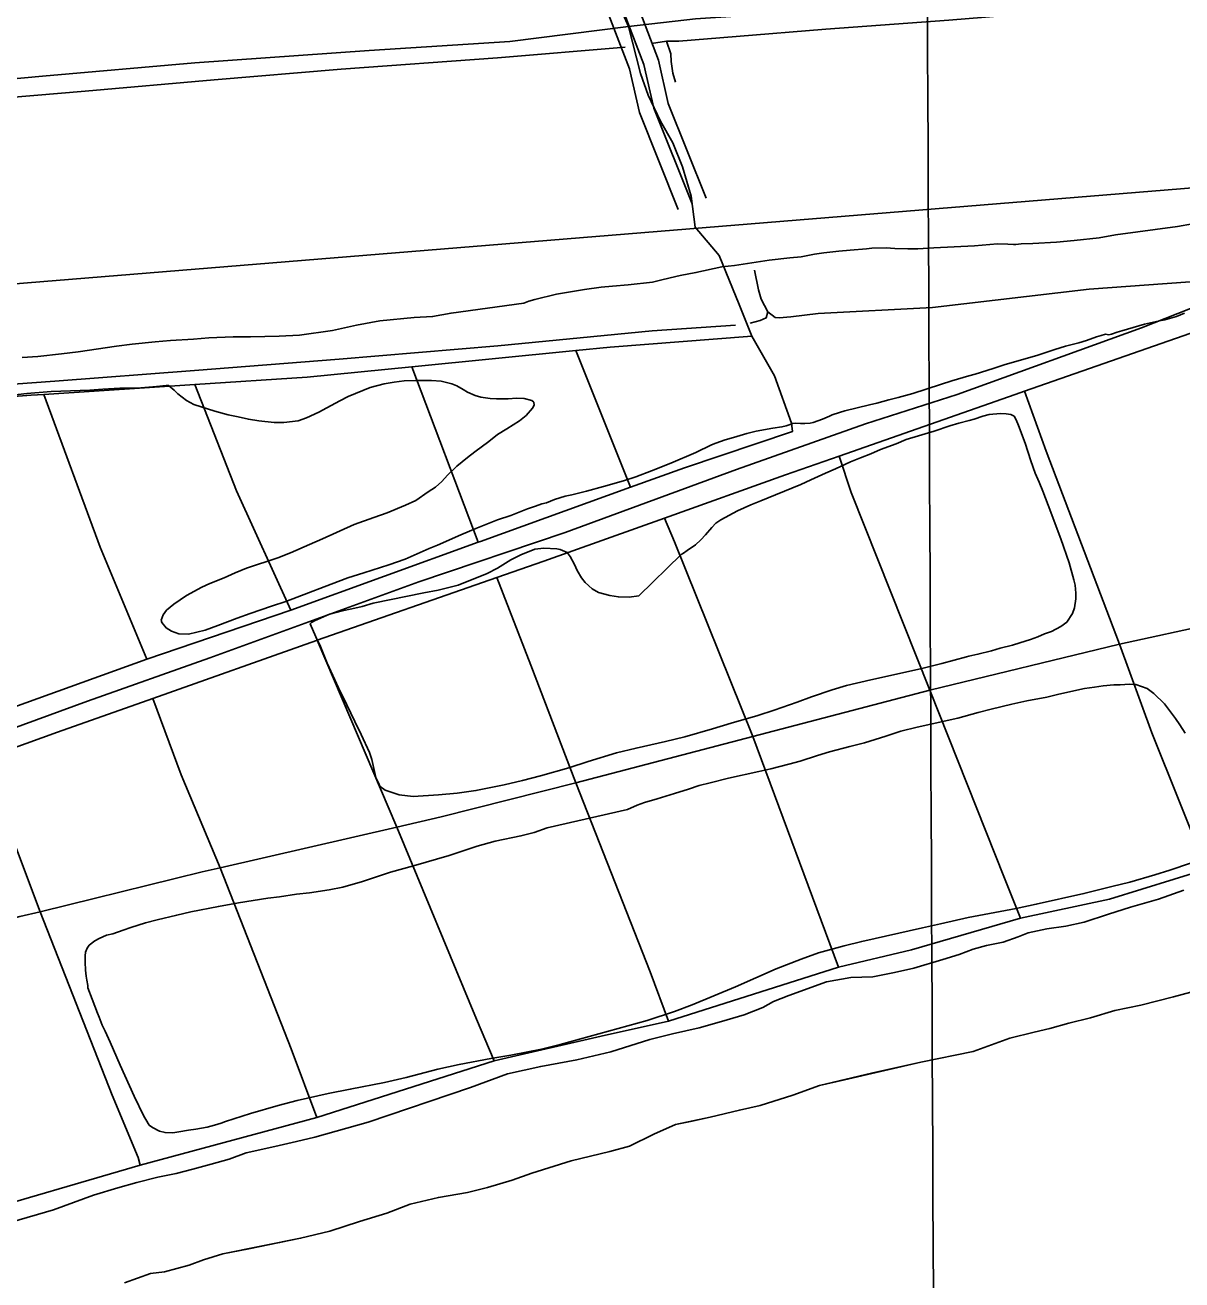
# Model space of a CAD drawing. Extents: x 3424494 to 3462436, y 522220 to 547718.
# Drawn here: x 3448824 to 3449970, y 529943 to 531186 of the extents above; entities that cross this region are included whole.
import ezdxf

# ---------------------------------------------------------------- set-up
doc = ezdxf.new("R2010")
doc.units = 0
for name, color, linetype in [('V-DTCH-CNTR', 7, 'Continuous'), ('V-GRID-MAJR', 7, 'Continuous'), ('V-ROAD-CNTR', 7, 'Continuous'), ('V-SITE-VEGE', 7, 'Continuous'), ('V-TOPO-SHOR', 7, 'Continuous')]:
    doc.layers.add(name, color=color, linetype=linetype)

msp = doc.modelspace()

# ---------------------------------------------------------------- linework, layer by layer
at = {"layer": 'V-DTCH-CNTR'}
for p, q in [((3449369.8, 530863.2), (3449423.9, 530727.9)), ((3449207.4, 530847.1), (3449273, 530673.4)), ((3449545.1, 530481.1), (3449629.9, 530252.6))]:
    msp.add_line(p, q, dxfattribs=at)
for points in [[(3449959.5, 531233.4), (3449747.8, 531209), (3449488.4, 531192), (3449421.8, 531184.4), (3449304.5, 531169.5), (3449165.1, 531160.4), (3448992.4, 531148.2), (3448841.2, 531135.1), (3448658.7, 531118.1), (3448497.1, 531106.4), (3448310.4, 531088.1), (3448131.5, 531075.9), (3448001.1, 531061.9)], [(3449413, 531204.5), (3449421.8, 531184.4), (3449433.8, 531137.8), (3449441.4, 531116.3), (3449453.7, 531090.5), (3449465.9, 531068.9)], [(3449465.9, 531068.9), (3449475.4, 531045.3), (3449484.1, 531016.1), (3449488.1, 530985.5)], [(3449544.3, 530877.4), (3449531.7, 530908.9), (3449511.7, 530957.4), (3449488.1, 530985.5)], [(3450274.1, 530658.6), (3450199.5, 530851.8), (3450168.8, 530927.1), (3450014.2, 530892.9), (3449814.2, 530823.1), (3449805.1, 530819.9), (3449630.8, 530758.7), (3449577.5, 530740.1), (3449457.7, 530697.4), (3449338, 530654.8), (3449291.4, 530638.6), (3449113.5, 530576.4), (3449112.7, 530576.1), (3448950.5, 530518.6), (3448856.3, 530485.2), (3448781.8, 530458.5), (3448608, 530396.2), (3448592.8, 530390.7), (3448419.4, 530326.5), (3448411.2, 530323.4), (3448261, 530256.9)], [(3448096.2, 530751.2), (3448229.8, 530767), (3448285.6, 530773.7), (3448373.1, 530781.6), (3448520.5, 530794.9), (3448544.9, 530797.1), (3448683.5, 530807.8), (3448830.1, 530819.1), (3448842.8, 530819.9), (3448992.2, 530829.6), (3449103.5, 530836.9), (3449207.4, 530847.1), (3449369.8, 530863.2), (3449403.7, 530866.6), (3449544.3, 530877.4)], [(3449544.3, 530877.4), (3449566.7, 530838.3), (3449583.5, 530791.4)], [(3448992.2, 530829.6), (3449033.6, 530724.4), (3449087.4, 530606.1)], [(3449994.6, 530349.5), (3449940.6, 530484.6), (3449908.6, 530572.4), (3449835.8, 530763.5), (3449814.2, 530823.1)], [(3448842.8, 530819.9), (3448898.6, 530668.6), (3448944.6, 530557.5)], [(3448245.5, 530302.9), (3448404.8, 530359.1), (3448525.8, 530406.8), (3448658.9, 530456.8), (3448804.7, 530507.1), (3448944.6, 530557.5), (3449087.4, 530606.1), (3449273, 530673.4), (3449275.3, 530674.2), (3449423.9, 530727.9), (3449477.3, 530747.2), (3449584.5, 530783.2), (3449583.5, 530791.4)], [(3449720.5, 530526.8), (3449642.7, 530722.7), (3449630.8, 530758.7)], [(3449545.1, 530481.1), (3449467.6, 530673.8), (3449457.7, 530697.4)], [(3449369.9, 530435), (3449325.1, 530551.6), (3449291.4, 530638.6)], [(3449545.1, 530481.1), (3449720.5, 530526.8), (3449908.6, 530572.4), (3450096.6, 530613.3)], [(3449192.3, 530391.3), (3449138.2, 530518.3), (3449113.5, 530576.4)], [(3449720.5, 530526.8), (3449794.4, 530340.8), (3449810.5, 530301)], [(3449017.5, 530351), (3448978.7, 530443.2), (3448950.5, 530518.6)], [(3448289.9, 530151.9), (3448441.9, 530201.9), (3448464, 530207.9), (3448615.9, 530249.7), (3448662.1, 530261.7), (3448819, 530302.7), (3448838.9, 530307.5), (3448999.5, 530346.9), (3449017.5, 530351), (3449192.3, 530391.3), (3449236.4, 530401.5), (3449369.9, 530435), (3449545.1, 530481.1)], [(3448781.8, 530458.5), (3448838.9, 530307.5), (3448910.5, 530125.9), (3448936.2, 530064)], [(3449369.9, 530435), (3449443.5, 530247.8), (3449461.5, 530199)], [(3449192.3, 530391.3), (3449271.4, 530201), (3449289, 530159.6)], [(3448938, 530056.5), (3449113.2, 530103.6), (3449289, 530159.6), (3449395, 530184.1), (3449461.5, 530199), (3449629.9, 530252.6), (3449702.4, 530269.7), (3449810.5, 530301), (3449898.6, 530319.8), (3449994.6, 530349.5)], [(3449017.5, 530351), (3449087.6, 530171.7), (3449113.2, 530103.6)], [(3448374.1, 529897.5), (3448481.9, 529925.9), (3448566.3, 529949.4), (3448763.6, 530005.6), (3448938, 530056.5), (3448936.2, 530064)]]:
    msp.add_lwpolyline(points, dxfattribs=at)
at = {"layer": 'V-GRID-MAJR'}
msp.add_spline([(3449734.4, 527705.5), (3449706.2, 533763.4), (3449677.9, 539824.3), (3449649.7, 545888.3)], degree=3, dxfattribs=at)
at = {"layer": 'V-ROAD-CNTR'}
for points in [[(3448214.4, 534098.7), (3448695.9, 532929.3), (3449089.4, 531986.2), (3449405.9, 531229), (3449437.2, 531146.5), (3449447, 531103.5), (3449485, 531008.6)], [(3449251.4, 531637.4), (3449419.8, 531234.5), (3449451.6, 531150.9), (3449461.4, 531108), (3449498.9, 531014.2)], [(3449223.8, 531625.9), (3449391.9, 531223.4), (3449422.8, 531142.2), (3449432.7, 531099), (3449471, 531003.1)], [(3450215.9, 531043.6), (3448441.4, 530899.1), (3447914.2, 530855.5)]]:
    msp.add_lwpolyline(points, dxfattribs=at)
at = {"layer": 'V-SITE-VEGE'}
for points in [[(3448821.1, 530856.3), (3448836.8, 530857.4), (3448860.2, 530859.9), (3448876.6, 530862.1), (3448914.5, 530867.5), (3448930.2, 530869.6), (3448953, 530872.1), (3448968.1, 530873.2), (3448990.9, 530874.5), (3449006, 530875.8), (3449030.4, 530876.8), (3449047.4, 530876.9), (3449075.8, 530877.4), (3449096, 530878.5), (3449128.8, 530883.2), (3449152.6, 530888.5), (3449175.6, 530892.7), (3449209.6, 530895.9), (3449227.8, 530897), (3449246.2, 530900.5), (3449318.3, 530910.4), (3449323.1, 530912.3), (3449329.1, 530913.9), (3449350.7, 530919), (3449378.5, 530923.8), (3449394.8, 530926.1), (3449406, 530927.2), (3449421.7, 530928.5), (3449445.6, 530931.2), (3449454.9, 530933.2), (3449468.8, 530936.6), (3449473.3, 530937.8), (3449488.7, 530940.6), (3449514.4, 530946.1), (3449527, 530947.5), (3449561.2, 530952.7), (3449581.7, 530955.2), (3449592.9, 530956), (3449606.4, 530958.7), (3449615.5, 530960.1), (3449630.4, 530961.8), (3449641.6, 530962.6), (3449657.7, 530963.9), (3449662.9, 530964.7), (3449677.2, 530964.9), (3449685.7, 530964.4), (3449698.7, 530964.1), (3449708.6, 530964.2), (3449724.4, 530965.1), (3449764.7, 530967), (3449787.7, 530969.1), (3449797.8, 530968.8), (3449803.4, 530968.4), (3449805.7, 530968.3), (3449810.9, 530968.9), (3449822.5, 530969.2), (3449846.1, 530970.7), (3449863.5, 530972.2), (3449888.3, 530975), (3449904.5, 530977.8), (3449966, 530986.3), (3449980.9, 530988.7)], [(3449972.9, 530900.2), (3449965, 530897), (3449953.2, 530893.6), (3449948, 530892.6), (3449933.3, 530889.4), (3449910.7, 530883), (3449906.1, 530881.6), (3449900.5, 530879.6), (3449897.8, 530879), (3449894.5, 530879.6), (3449890.3, 530878.2), (3449885.6, 530876.8), (3449875.6, 530873.4), (3449868.1, 530870.9), (3449854.9, 530867.5), (3449844.3, 530864.5), (3449826.6, 530858.5), (3449795.3, 530849.5), (3449783.3, 530845.4), (3449765.4, 530840), (3449759.2, 530838.4), (3449742.4, 530833.2), (3449731, 530829.8), (3449703.8, 530820.7), (3449689.1, 530816.7), (3449680, 530814.5), (3449667.9, 530811.1), (3449660.7, 530809.5), (3449636.2, 530803.7), (3449631, 530802.1), (3449623.6, 530799.5), (3449621.1, 530798.3), (3449614, 530795.4), (3449604.9, 530792), (3449602, 530791.4), (3449596.6, 530791), (3449592.2, 530791.1), (3449587.1, 530791.5), (3449584.6, 530791.1), (3449582.1, 530789.9), (3449578.1, 530788.7), (3449574, 530787.7), (3449565.1, 530786.4), (3449548.3, 530783.4), (3449539.2, 530781.2), (3449526.1, 530777.2), (3449517.8, 530774.8), (3449508.5, 530771.6), (3449504.3, 530769.9), (3449488.7, 530762.4), (3449463.8, 530751.7), (3449444.7, 530744), (3449429.1, 530738.1), (3449417.1, 530734.1), (3449397.2, 530728.5), (3449380.4, 530723.9), (3449365.7, 530720.3), (3449359.2, 530719.1), (3449348.5, 530715.7), (3449340.8, 530712.4), (3449336.2, 530711.4), (3449329.8, 530709.2), (3449321.9, 530706.4), (3449305.3, 530699.9), (3449292.2, 530695.5), (3449270.8, 530687.2), (3449255.7, 530680.9), (3449232.6, 530670.6), (3449224.3, 530667.1), (3449200.6, 530656.8), (3449184.4, 530651.1), (3449159.7, 530643.1), (3449144, 530638.1), (3449120.3, 530629.4), (3449104.9, 530623.3), (3449082.3, 530614.6), (3449068.2, 530610), (3449047.2, 530602.9), (3449034.2, 530598.3), (3449015, 530590.8), (3449002.4, 530586.4), (3448986, 530582.4), (3448976.3, 530582.7), (3448969.1, 530585.2), (3448963.7, 530588.6), (3448959.4, 530593.8), (3448958.8, 530596.3), (3448960.9, 530601.6), (3448964.3, 530606), (3448971.4, 530612.1), (3448983.9, 530620.7), (3448999.3, 530629), (3449007.1, 530632.5), (3449021.3, 530638.1), (3449032.1, 530643), (3449043.3, 530647.7), (3449074.4, 530658.1), (3449087.1, 530662.8), (3449105.8, 530671.1)], [(3449105.8, 530671.1), (3449118.9, 530676.8), (3449150.2, 530691), (3449169.5, 530698), (3449182.8, 530702.7), (3449201.1, 530710), (3449211.1, 530714.8), (3449223.6, 530723.2), (3449230.6, 530728.1), (3449236.9, 530733.6), (3449242.7, 530739.8), (3449251.9, 530748.8), (3449262.3, 530757.4), (3449269.8, 530763.1), (3449283.6, 530773.2), (3449292.3, 530780.1), (3449301.5, 530785.8), (3449313.8, 530793.8), (3449320.6, 530799.1), (3449326.7, 530806.1), (3449328.6, 530809.2), (3449328.2, 530812.1), (3449326, 530813.7), (3449318.7, 530815.7), (3449311.1, 530816.2), (3449302.8, 530815.6), (3449291.2, 530815.5), (3449285, 530815.8), (3449275.7, 530817.1), (3449270.1, 530818.8), (3449262.3, 530822.2), (3449258.2, 530824.7), (3449252, 530828.3), (3449246.9, 530830.4), (3449236.3, 530833), (3449226.6, 530833.5), (3449210.9, 530833.6), (3449199.7, 530833.3), (3449189.8, 530832.1), (3449179.8, 530830.2), (3449166.1, 530826.6), (3449144.3, 530817.9), (3449135.8, 530813.6), (3449122.9, 530806.7), (3449115.2, 530802.4), (3449103, 530796.7), (3449094.5, 530793.7), (3449080.6, 530791.9), (3449070.7, 530792.2), (3449055.8, 530793.6), (3449045.4, 530795.2), (3449035.3, 530797.5), (3449025.4, 530799.7), (3449012, 530803.3), (3448991.2, 530809.9), (3448983.9, 530813.7), (3448975.3, 530820.4), (3448971.8, 530824.2), (3448966.3, 530828.6), (3448963.8, 530828.6), (3448954.3, 530827.8), (3448946.8, 530827.1), (3448938.8, 530826.5), (3448926.7, 530826), (3448917.8, 530825.9), (3448901.1, 530825), (3448888.2, 530824.1), (3448850, 530822.6), (3448825.9, 530820.7), (3448767.9, 530814)], [(3449800.7, 530799.8), (3449804, 530798.3), (3449806, 530794.7), (3449808.4, 530789.1), (3449815.1, 530771.5), (3449820.5, 530754.1), (3449825, 530742), (3449829, 530733.1), (3449832.5, 530724), (3449837.9, 530710.2), (3449850.3, 530676.8), (3449858.5, 530653), (3449863.3, 530636.2), (3449864.5, 530631), (3449865.3, 530623.1), (3449865.2, 530617.5), (3449863.7, 530608.4), (3449861.8, 530602.9), (3449856.1, 530594.4), (3449850.3, 530589.9), (3449841.2, 530585), (3449834.1, 530582.6), (3449827.5, 530579.8), (3449820.4, 530577.2), (3449809.8, 530573.7), (3449802.5, 530571.5), (3449790.1, 530568.5), (3449781.6, 530565.9), (3449768.1, 530562.5), (3449759, 530560.7), (3449756.9, 530559.9), (3449744.5, 530556.5), (3449732.5, 530553.3), (3449711.3, 530547.9), (3449662, 530537), (3449637.9, 530531.4), (3449623.8, 530527.2), (3449603.3, 530520.4), (3449588.9, 530515.1), (3449566.3, 530507.2), (3449550.1, 530501.8), (3449523.6, 530494.2), (3449505.3, 530488.7), (3449477.7, 530480.7), (3449458.6, 530475.9), (3449429.4, 530469.6), (3449409.9, 530464.8), (3449381.9, 530456.1), (3449362.8, 530449.9), (3449334.8, 530442.1), (3449316.8, 530437.3), (3449298.7, 530433.3), (3449270.8, 530427.5), (3449252.3, 530424.8), (3449233.7, 530423.3), (3449208.6, 530421.7), (3449194.8, 530423.1), (3449181, 530427.9), (3449175.8, 530431.5), (3449174.8, 530433.4), (3449171.6, 530440.4), (3449167.6, 530458.3), (3449165.4, 530465.3), (3449157.1, 530483), (3449150.8, 530495.9), (3449139, 530520.6), (3449134.7, 530529.3), (3449123.5, 530553.6), (3449116.7, 530570.2), (3449112, 530579.8), (3449106.5, 530592.5), (3449108, 530593.9), (3449111.5, 530595.9), (3449125.8, 530602.2), (3449138.3, 530605.4), (3449147.8, 530607.4), (3449158.2, 530609.8), (3449169, 530613), (3449219.1, 530623.3), (3449233.2, 530625.9), (3449253.1, 530630.9), (3449282, 530642.6), (3449292, 530647.9), (3449305.5, 530655.9), (3449315.3, 530660.9), (3449329, 530666.6), (3449338.1, 530667.6), (3449350.9, 530667), (3449354.2, 530666.4), (3449361.2, 530663.4), (3449364.3, 530659.3), (3449368.6, 530651.4), (3449371.2, 530645.3), (3449375.5, 530638.1), (3449379, 530633.7), (3449385.9, 530627.4), (3449392.3, 530623.6), (3449403.5, 530620.8), (3449411.9, 530619.3), (3449422.7, 530619), (3449432.2, 530620.4)], [(3449432.2, 530620.4), (3449474.2, 530661.4), (3449476.3, 530662.6), (3449480.2, 530665.3), (3449488.3, 530671), (3449493.5, 530675.9), (3449498.4, 530680.8), (3449504.4, 530688), (3449508.4, 530692.3), (3449513.4, 530695.6), (3449530, 530704.7), (3449543.3, 530710.6), (3449553.1, 530714.3), (3449567.6, 530720.5), (3449592.7, 530730.7), (3449602.7, 530735.1), (3449617.2, 530741.8), (3449627, 530746.1), (3449642, 530753), (3449651.9, 530757.2), (3449661.9, 530760.9), (3449671.7, 530765.3), (3449687, 530771), (3449697, 530775.2), (3449724.8, 530783.5), (3449740.4, 530788.7), (3449749.1, 530791.5), (3449759.4, 530794.1), (3449764.6, 530795.5), (3449772.9, 530798.4), (3449779.4, 530799.9), (3449790.5, 530801.1), (3449796.3, 530800.6), (3449800.7, 530799.8)], [(3449341.4, 530390.7), (3449420.8, 530408.6), (3449430.6, 530413.1), (3449437.8, 530415.7), (3449450.5, 530419.3), (3449459, 530421.9), (3449467.5, 530424.7), (3449481.4, 530429), (3449492, 530432.4), (3449503, 530435.2), (3449521, 530439.6), (3449551.1, 530446.5), (3449563.1, 530449.1), (3449580.7, 530453.5), (3449592.1, 530456.7), (3449609.1, 530462.2), (3449621.2, 530465.8), (3449641.1, 530471), (3449655.8, 530474.6), (3449677, 530481.2), (3449691.9, 530486.2), (3449708.1, 530490.4), (3449748.3, 530499.2), (3449768.4, 530504.8), (3449781.3, 530508.2), (3449801.8, 530513), (3449816.5, 530516.2), (3449836.4, 530520.1), (3449848.3, 530522.9), (3449873.7, 530528.5), (3449883.7, 530529.8), (3449892.2, 530531.2), (3449902.7, 530532.1), (3449909.2, 530532.3), (3449918.3, 530533), (3449924.7, 530532.4), (3449935.8, 530528.7), (3449942.4, 530523.5), (3449952.9, 530513.5), (3449956.1, 530509.3), (3449963.9, 530498.7), (3449968.2, 530492.5), (3449973.5, 530484.3)], [(3449978.8, 530355.6), (3449958.4, 530348.7), (3449943.5, 530344.1), (3449918.8, 530336.7), (3449901, 530332.5), (3449873.2, 530325.5), (3449825.9, 530314.8), (3449806, 530310.8), (3449758.5, 530301.7), (3449731, 530295.3), (3449713.3, 530291.6), (3449653, 530278), (3449635.6, 530273.8), (3449610.1, 530266.6), (3449593.1, 530260.6), (3449568.4, 530250.9), (3449527.9, 530233.2), (3449485.1, 530215.2), (3449467.6, 530208.5), (3449440.4, 530199.7), (3449421.4, 530194.3), (3449392.5, 530186.4), (3449354.4, 530175.8), (3449335.7, 530171.4), (3449305.4, 530165.5), (3449285.6, 530162.2), (3449254.3, 530156.2), (3449233.1, 530151.5), (3449201.6, 530143.3), (3449180.2, 530138.3), (3449146.2, 530131.6), (3449124.3, 530127.4), (3449093.6, 530120.6), (3449074.7, 530115.4), (3449047.5, 530107.6), (3449022.8, 530099.6), (3449018.5, 530097.9), (3449011.6, 530095.9), (3449004.6, 530094.1), (3448993.2, 530092.2), (3448986.1, 530091.2), (3448976.4, 530089.4), (3448970.6, 530088.6), (3448962.8, 530088.7), (3448957.2, 530090.2), (3448950.4, 530093.6), (3448947.1, 530096.1), (3448943.6, 530101.5), (3448941.6, 530105), (3448932.2, 530124.8), (3448918.2, 530155.5), (3448908.5, 530178.2), (3448903.4, 530189), (3448900.4, 530195.2), (3448897.4, 530203.1), (3448895.9, 530207), (3448890.5, 530221), (3448886.4, 530232.2), (3448886.3, 530234.4), (3448885.1, 530239.6), (3448884.5, 530243.6), (3448883.9, 530249.6), (3448883.6, 530257.6), (3448883.6, 530263.8), (3448883.9, 530267.4), (3448885.6, 530271.5), (3448887.7, 530274.4), (3448893.1, 530278.7), (3448897.4, 530280.9), (3448904.7, 530284.1), (3448910.9, 530285.7), (3448921.3, 530289.2), (3448928.8, 530291.8), (3448943.3, 530296.4), (3448954.9, 530299.4), (3448974.4, 530304.2), (3448988.3, 530307.4), (3449015.7, 530312.7), (3449035.6, 530316.1), (3449064.6, 530320.8), (3449076, 530322.1), (3449092.9, 530324.7), (3449106, 530326.2), (3449125.5, 530329.3), (3449138.9, 530331.7), (3449158.4, 530337.5), (3449186, 530346.8), (3449208.9, 530352.8), (3449244.3, 530363.2), (3449271.9, 530372.5), (3449289.8, 530377.3), (3449315.3, 530382.5), (3449328.5, 530385.8), (3449341.4, 530390.7)], [(3448922.7, 529939.8), (3448948.3, 529949.1), (3448962.2, 529950.9), (3448986.8, 529957.2), (3449000.9, 529962.6), (3449020, 529968.5), (3449097.1, 529984), (3449126, 529991.2), (3449155.4, 530000.7), (3449182.5, 530008.8), (3449205.7, 530017.7), (3449233.6, 530024.5), (3449262.5, 530029.4), (3449282.3, 530034.4), (3449306.7, 530041.7), (3449326, 530048.6), (3449365, 530060.6), (3449403.5, 530069.9), (3449422.9, 530075.3), (3449447, 530087.2), (3449468.5, 530096.6), (3449503, 530104), (3449531.8, 530110.9), (3449552.4, 530115.6), (3449584.9, 530125.7), (3449611.3, 530135.4), (3449635.8, 530141.1), (3449711.5, 530158.4), (3449763.3, 530168.9), (3449799.9, 530182.1), (3449823.9, 530188.2), (3449839.4, 530191.8), (3449858.4, 530197), (3449879.6, 530202.4), (3449903.8, 530209.7), (3449929.6, 530214.9), (3449961.9, 530223.3), (3450043, 530245.1)]]:
    msp.add_lwpolyline(points, dxfattribs=at)
at = {"layer": 'V-TOPO-SHOR'}
for points in [[(3449444.7, 531167.5), (3449459.7, 531169.6), (3449471.9, 531169.7), (3449528.7, 531174.3), (3449617.5, 531181.7), (3449739.2, 531190.4), (3449900.9, 531203.9), (3450032.7, 531217.6), (3450086.3, 531220.3)], [(3449468.5, 531129.1), (3449465.8, 531137.9), (3449464.1, 531149.6), (3449463.9, 531157.2), (3449459.7, 531169.6)], [(3448017.8, 531040.5), (3448044.5, 531046), (3448083.4, 531050.4), (3448161.1, 531055.7), (3448261.2, 531066.4), (3448430.8, 531082.5), (3448571.1, 531095), (3448730.7, 531107.5), (3448883.7, 531120.3), (3449011.4, 531131.6), (3449137.2, 531141.9), (3449292, 531153.3), (3449418.5, 531163.8)], [(3448261.3, 530286.4), (3448287.6, 530299.1), (3448411.7, 530343.4), (3448585.6, 530406.4), (3448743.8, 530464.2), (3448885.9, 530515.9), (3449007.2, 530559.1), (3449214.3, 530634.2), (3449359.1, 530683.2), (3449528.8, 530745.5), (3449656.8, 530790.7), (3449747.6, 530819.7), (3449930.3, 530885.8), (3449978.8, 530904.9), (3449998.6, 530913.9), (3450004.2, 530917.3), (3450033, 530935.3)], [(3450092.1, 530942), (3450033, 530935.3), (3449878.5, 530924.1), (3449723.1, 530905.8), (3449609.8, 530900), (3449582.9, 530896.6), (3449571.1, 530895.8), (3449567.2, 530896.2), (3449559.9, 530901.6), (3449553.4, 530914.1), (3449550.9, 530923.3), (3449546.7, 530942.9)], [(3449542.6, 530890.4), (3449552.5, 530893), (3449558.3, 530895.7), (3449559.9, 530901.6)], [(3448095.8, 530778.5), (3448156.9, 530778.4), (3448303.7, 530790.8), (3448459.6, 530801.3), (3448666.7, 530819.6), (3448853.4, 530833), (3448991.9, 530843.4), (3449135.2, 530854.9), (3449292.5, 530868.1), (3449445.3, 530882.8), (3449527.9, 530888.4)], [(3448810.4, 530000.1), (3448852.3, 530012.3), (3448891.8, 530026.8), (3448916.1, 530033.9), (3448934.9, 530039.2), (3448955.6, 530044.5), (3448973.8, 530048.3), (3448990.3, 530052.5), (3449008.6, 530057.4), (3449026.2, 530062.3), (3449043.2, 530068.5), (3449071.5, 530074.8), (3449093.1, 530079.9), (3449111.3, 530084.2), (3449164.1, 530099.1), (3449265.5, 530133.3), (3449302.1, 530146.8), (3449335, 530154.3), (3449370.9, 530160.9), (3449404.6, 530168.7), (3449443, 530180.9), (3449465.5, 530186.5), (3449492.1, 530192.5), (3449514, 530198.8), (3449536.6, 530205.2), (3449555.1, 530212.6), (3449565.7, 530218.5), (3449580.9, 530224.6), (3449618.1, 530238), (3449642.4, 530242.3), (3449664.1, 530243.1), (3449685.6, 530247.3), (3449704.8, 530251.5), (3449733.5, 530260.1), (3449749.7, 530265.1), (3449763.4, 530270.5), (3449776.5, 530274), (3449793.2, 530277.4), (3449808, 530282.6), (3449817.8, 530286.5), (3449836.5, 530290.4), (3449855.1, 530293.3), (3449873.3, 530297.2), (3449897.5, 530305.1), (3449919.4, 530312.1), (3449947.1, 530319.9), (3449972.2, 530328.7)], [(3448922.7, 529939.8), (3448948.3, 529949.1), (3448962.2, 529950.9), (3448986.8, 529957.2), (3449000.9, 529962.6), (3449020, 529968.5), (3449045.6, 529973.6), (3449076.3, 529979.7), (3449097.1, 529984), (3449126, 529991.2), (3449155.4, 530000.7), (3449182.5, 530008.8), (3449205.7, 530017.7), (3449233.6, 530024.5), (3449262.5, 530029.4), (3449282.3, 530034.4), (3449306.7, 530041.7), (3449326, 530048.6), (3449365, 530060.6), (3449403.5, 530069.9), (3449422.9, 530075.3), (3449447, 530087.2), (3449468.5, 530096.6), (3449483.3, 530099.8), (3449503, 530104), (3449531.8, 530110.9), (3449552.4, 530115.6), (3449584.9, 530125.7), (3449611.3, 530135.4), (3449662.6, 530147.4), (3449711.5, 530158.4), (3449763.3, 530168.9), (3449799.9, 530182.1), (3449823.9, 530188.2), (3449839.4, 530191.8), (3449858.4, 530197), (3449879.6, 530202.4), (3449903.8, 530209.7), (3449929.6, 530214.9), (3449961.9, 530223.3), (3450043, 530245.1)]]:
    msp.add_lwpolyline(points, dxfattribs=at)

doc.saveas('drawing.dxf')
